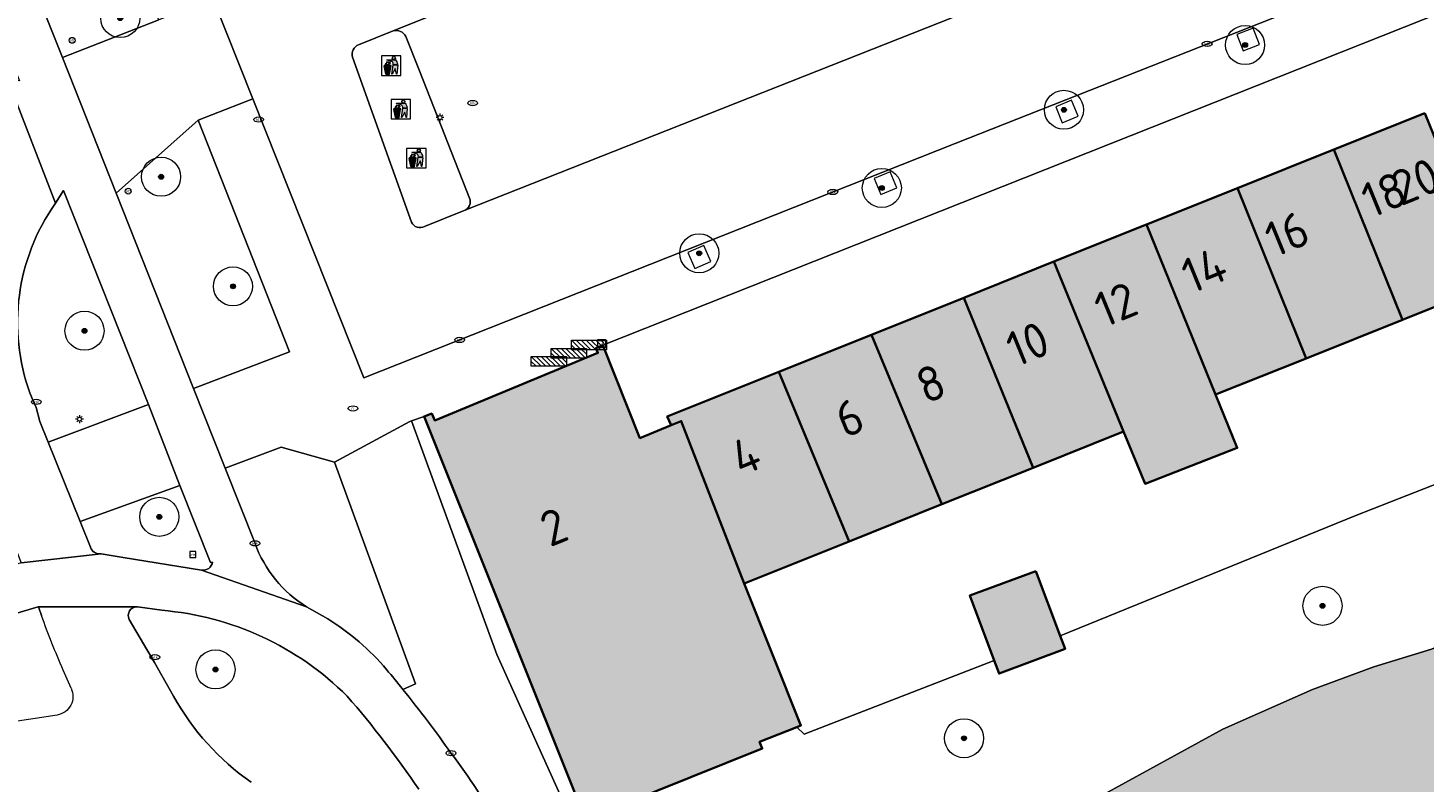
# Model space of a CAD drawing. Header units: metres. Extents: x 125349 to 128236, y 501602 to 503797.
# Tile 321 of 656: x 126555 to 126627, y 502366 to 502405. Entities that reach past the tile are written whole.
import ezdxf
from ezdxf.enums import TextEntityAlignment as Align

# ---------------------------------------------------------------- set-up
doc = ezdxf.new("R2010")
doc.units = ezdxf.units.M
doc.layers.get('0').update_dxf_attribs({"linetype": 'CONTINUOUS'})
for name, color, linetype, lineweight in [('B-WE-GK-BESCHOEIING-G', 130, 'GK-BESCHOEIING-SO', 18), ('B-WE-GR-BEPLANTING_CULTUUR_HEESTERS-GV', 90, 'CONTINUOUS', 18), ('B-WE-GR-BOOM-S-500', 90, 'CONTINUOUS', 18), ('B-WE-GR-GROENVOORZIENING-GV', 80, 'CONTINUOUS', 18), ('B-WE-IE-AFVAL APART PLAATS-S', 7, 'CONTINUOUS', 18), ('B-WE-IE-MEUBILAIR-S', 7, 'CONTINUOUS', 18), ('B-WE-IE-MEUBILAIR_WEGMEUBILAIR-GV', 7, 'CONTINUOUS', 18), ('B-WE-IE-MEUBILAIR_WEGMEUBILAIR-S', 7, 'CONTINUOUS', 18), ('B-WE-OG-BEBOUWING-GV', 7, 'CONTINUOUS', 35), ('B-WE-OG-BEBOUWING-T18', 10, 'CONTINUOUS', 18), ('B-WE-OG-TERREIN_ERF-GV', 7, 'CONTINUOUS', 18), ('B-WE-OG-WATER_SLOOT-GV', 120, 'CONTINUOUS', 18), ('B-WE-VH-GESLOTENVERHARDING_ASFALT-GV', 10, 'CONTINUOUS', 18), ('B-WE-VH-ONVERHARD-GV', 252, 'CONTINUOUS', 18), ('B-WE-VH-OPENVERHARDING-GV', 90, 'CONTINUOUS', 18), ('B-WE-VH-OPENVERHARDING_BETONSTRAATSTEEN-GV', 90, 'CONTINUOUS', 18)]:
    doc.layers.add(name, color=color, linetype=linetype, lineweight=lineweight)
doc.layers.add('B-WE-OG-BEBOUWING-V', color=7, linetype='CONTINUOUS', lineweight=18, true_color=0xcc646e)
doc.layers.add('B-WE-OG-WATER_SLOOT-V', color=7, linetype='CONTINUOUS', lineweight=18, true_color=0x73e9ff)
doc.styles.add('NLCS-ISO', font='NLCS-ISO.ttf')
doc.styles.add('NLCS-ISO-M1000-T18', font='NLCS-ISO.ttf', dxfattribs={"height": 1.8})
doc.linetypes.add('GK-BESCHOEIING-SO', pattern='A,18,-3,[1,NLCS.SHX,S=0.6,R=0,X=0,Y=0],-3', length=24)

# ---------------------------------------------------------------- blocks, each defined once
blk = doc.blocks.new('SIE-AFVAL APART PLAATS-SO')
h = blk.add_hatch(color=256)
h.dxf.hatch_style = 1
h.paths.add_polyline_path([(-0.09, 0.07), (-1.76, 0.07, 0.819081), (-1.79, -0.09), (-1.4, -2.19, 0.36153), (-1.37, -2.21), (-0.47, -2.21, 0.36153), (-0.44, -2.19), (-0.05, -0.09, 0.819081)])
h.paths.add_polyline_path([(-0.16, -0.1), (-0.2, -0.33), (-0.49, -0.33), (-0.47, -0.1)], flags=16)
h.paths.add_polyline_path([(-0.55, -0.1), (-0.58, -0.33), (-0.87, -0.33), (-0.87, -0.1)], flags=16)
h.paths.add_polyline_path([(-0.22, -0.42), (-0.27, -0.73), (-0.53, -0.73), (-0.5, -0.42)], flags=16)
h.paths.add_polyline_path([(-0.58, -0.42), (-0.61, -0.73), (-0.87, -0.73), (-0.87, -0.42)], flags=16)
h.paths.add_polyline_path([(-0.95, -0.1), (-0.95, -0.33), (-1.27, -0.33), (-1.29, -0.1)], flags=16)
h.paths.add_polyline_path([(-0.95, -0.42), (-0.95, -0.73), (-1.23, -0.73), (-1.26, -0.42)], flags=16)
h.paths.add_polyline_path([(-0.29, -0.83), (-0.34, -1.09), (-0.56, -1.09), (-0.54, -0.83)], flags=16)
h.paths.add_polyline_path([(-0.62, -0.83), (-0.65, -1.09), (-0.87, -1.09), (-0.87, -0.83)], flags=16)
h.paths.add_polyline_path([(-0.95, -0.83), (-0.95, -1.09), (-1.2, -1.09), (-1.22, -0.83)], flags=16)
h.paths.add_polyline_path([(-1.35, -0.33), (-1.64, -0.33), (-1.69, -0.1), (-1.37, -0.1)], flags=16)
h.paths.add_polyline_path([(-1.34, -0.42), (-1.31, -0.73), (-1.57, -0.73), (-1.63, -0.42)], flags=16)
h.paths.add_polyline_path([(-0.36, -1.18), (-0.41, -1.44), (-0.6, -1.44), (-0.57, -1.18)], flags=16)
h.paths.add_polyline_path([(-0.65, -1.18), (-0.68, -1.44), (-0.87, -1.44), (-0.87, -1.18)], flags=16)
h.paths.add_polyline_path([(-1.3, -0.83), (-1.28, -1.09), (-1.5, -1.09), (-1.55, -0.83)], flags=16)
h.paths.add_polyline_path([(-0.95, -1.18), (-0.95, -1.44), (-1.17, -1.44), (-1.19, -1.18)], flags=16)
h.paths.add_polyline_path([(-0.42, -1.53), (-0.47, -1.79), (-0.63, -1.79), (-0.6, -1.53)], flags=16)
h.paths.add_polyline_path([(-1.27, -1.18), (-1.25, -1.44), (-1.44, -1.44), (-1.49, -1.18)], flags=16)
h.paths.add_polyline_path([(-0.69, -1.53), (-0.71, -1.79), (-0.87, -1.79), (-0.87, -1.53)], flags=16)
h.paths.add_polyline_path([(-0.95, -1.53), (-0.95, -1.79), (-1.13, -1.79), (-1.16, -1.53)], flags=16)
h.paths.add_polyline_path([(-1.24, -1.53), (-1.22, -1.79), (-1.37, -1.79), (-1.42, -1.53)], flags=16)
h.paths.add_polyline_path([(-0.49, -1.89), (-0.53, -2.13), (-0.66, -2.13), (-0.64, -1.89)], flags=16)
h.paths.add_polyline_path([(-0.72, -1.89), (-0.74, -2.13), (-0.87, -2.13), (-0.87, -1.89)], flags=16)
h.paths.add_polyline_path([(-0.95, -1.89), (-0.95, -2.13), (-1.1, -2.13), (-1.12, -1.89)], flags=16)
h.paths.add_polyline_path([(-1.21, -1.89), (-1.18, -2.13), (-1.31, -2.13), (-1.35, -1.89)], flags=16)
h.paths.add_polyline_path([(-0.19, 0.78, -0.01173), (-0.3, 0.78, -0.148797), (-0.42, 1.03, -0.136076), (-0.69, 0.87), (-0.78, 0.85, -0.038293), (-1.14, 0.96), (-1.19, 0.81, -0.243822), (-1.56, 0.45, 0.344326), (-1, 0.22, -0.139345), (-0.6, 0.22, 0.618436), (-0.56, 0.27, -0.441494), (-0.47, 0.44, 0.309048)])
h.paths.add_polyline_path([(-0.49, 0.51, 0.351556), (-0.64, 0.31, 0.121061), (-1.02, 0.29, -0.288745), (-1.45, 0.42, 0.203599), (-1.12, 0.79), (-1.09, 0.87, 0.083075), (-0.28, 0.71, -0.242261)], flags=16)
h.paths.add_polyline_path([(-0.4, 0.79, -0.023345), (-0.63, 0.82, 0.07081), (-0.46, 0.9, 0.059965)], flags=16)
h.paths.add_polyline_path([(1.12, 1.48), (-1.07, 1.48, 0.860559), (-1.08, 1.42), (0.29, 1, -0.146703), (0.53, 0.28, 0.421968), (0.56, 0.25), (1.6, 0.31, 0.450293), (1.63, 0.34, 0.122241)])
h.paths.add_polyline_path([(0.26, 1.93, 1), (1.07, 1.93, 1)])
h.paths.add_polyline_path([(1.65, 0.15, 0.429303), (1.62, 0.18), (0.55, 0.23, 0.38429), (0.51, 0.2), (0.16, -2.16, 0.83726), (0.22, -2.18), (0.99, -0.78, -0.688204), (1.05, -0.78), (1.36, -2.14, 0.84934), (1.42, -2.14)])
for p, q in [((-0.09, 0.07), (-1.76, 0.07)), ((-1.4, -2.19), (-1.79, -0.09)), ((-1.37, -0.1), (-1.69, -0.1)), ((-1.64, -0.33), (-1.69, -0.1)), ((-1.64, -0.33), (-1.35, -0.33)), ((-1.63, -0.42), (-1.34, -0.42)), ((-1.57, -0.73), (-1.63, -0.42)), ((-1.57, -0.73), (-1.31, -0.73)), ((-1.55, -0.83), (-1.3, -0.83)), ((-1.5, -1.09), (-1.55, -0.83)), ((-1.5, -1.09), (-1.28, -1.09)), ((-1.49, -1.18), (-1.27, -1.18)), ((-1.44, -1.44), (-1.49, -1.18)), ((-1.44, -1.44), (-1.25, -1.44)), ((-1.42, -1.53), (-1.24, -1.53)), ((-1.37, -1.79), (-1.42, -1.53)), ((-1.37, -1.79), (-1.22, -1.79)), ((-1.37, -2.21), (-0.47, -2.21)), ((-1.31, -2.13), (-1.35, -1.89)), ((-1.35, -1.89), (-1.21, -1.89)), ((-1.31, -2.13), (-1.18, -2.13)), ((-0.95, -0.1), (-1.29, -0.1)), ((-1.27, -0.33), (-0.95, -0.33)), ((-1.26, -0.42), (-0.95, -0.42)), ((-1.23, -0.73), (-0.95, -0.73)), ((-1.22, -0.83), (-0.95, -0.83)), ((-1.2, -1.09), (-0.95, -1.09)), ((-1.19, -1.18), (-0.95, -1.18)), ((-1.17, -1.44), (-0.95, -1.44)), ((-1.16, -1.53), (-0.95, -1.53)), ((-1.13, -1.79), (-0.95, -1.79)), ((-1.12, -1.89), (-0.95, -1.89)), ((-1.1, -2.13), (-0.95, -2.13)), ((-0.95, -0.1), (-0.95, -0.33)), ((-0.95, -0.42), (-0.95, -0.73)), ((-0.95, -0.83), (-0.95, -1.09)), ((-0.95, -1.18), (-0.95, -1.44)), ((-0.95, -1.53), (-0.95, -1.79)), ((-0.95, -1.89), (-0.95, -2.13)), ((-0.87, -0.1), (-0.87, -0.33)), ((-0.55, -0.1), (-0.87, -0.1)), ((-0.87, -0.33), (-0.58, -0.33)), ((-0.87, -0.42), (-0.87, -0.73)), ((-0.87, -0.42), (-0.58, -0.42)), ((-0.87, -0.73), (-0.61, -0.73)), ((-0.87, -0.83), (-0.62, -0.83)), ((-0.87, -0.83), (-0.87, -1.09)), ((-0.87, -1.09), (-0.65, -1.09)), ((-0.87, -1.18), (-0.65, -1.18)), ((-0.87, -1.18), (-0.87, -1.44)), ((-0.87, -1.44), (-0.68, -1.44)), ((-0.87, -1.53), (-0.69, -1.53)), ((-0.87, -1.53), (-0.87, -1.79)), ((-0.87, -1.79), (-0.71, -1.79)), ((-0.87, -1.89), (-0.87, -2.13)), ((-0.87, -1.89), (-0.72, -1.89)), ((-0.87, -2.13), (-0.74, -2.13)), ((-0.66, -2.13), (-0.53, -2.13)), ((-0.64, -1.89), (-0.49, -1.89)), ((-0.63, -1.79), (-0.47, -1.79)), ((-0.6, -1.44), (-0.41, -1.44)), ((-0.6, -1.53), (-0.42, -1.53)), ((-0.57, -1.18), (-0.36, -1.18)), ((-0.56, -1.09), (-0.34, -1.09)), ((-0.54, -0.83), (-0.29, -0.83)), ((-0.53, -0.73), (-0.27, -0.73)), ((-0.53, -2.13), (-0.49, -1.89)), ((-0.5, -0.42), (-0.22, -0.42)), ((-0.49, -0.33), (-0.2, -0.33)), ((-0.16, -0.1), (-0.47, -0.1)), ((-0.47, -1.79), (-0.42, -1.53)), ((-0.44, -2.19), (-0.05, -0.09)), ((-0.41, -1.44), (-0.36, -1.18)), ((-0.34, -1.09), (-0.29, -0.83)), ((-0.27, -0.73), (-0.22, -0.42)), ((-0.2, -0.33), (-0.16, -0.1))]:
    blk.add_line(p, q)
blk.add_lwpolyline([(-2.5, -2.51), (2.5, -2.51), (2.5, 2.49), (-2.5, 2.49)], close=True)
for points in [[(-0.78, 0.85, -0.038293), (-1.14, 0.96), (-1.19, 0.81, -0.243822), (-1.56, 0.45, 0.344326), (-1, 0.22, -0.139345), (-0.6, 0.22, 0.618436), (-0.56, 0.27, -0.441494), (-0.47, 0.44, 0.309048), (-0.19, 0.78, -0.01173), (-0.3, 0.78, -0.01173)], [(-0.78, 0.85), (-0.69, 0.87, 0.136076), (-0.42, 1.03, 0.156405), (-0.29, 0.77)], [(-0.78, 0.85), (-0.69, 0.87, 0.136076), (-0.42, 1.03, 0.148797), (-0.3, 0.78, 0.148797)], [(-0.63, 0.82, 0.07081), (-0.46, 0.9, 0.059965), (-0.4, 0.79, 0.059965)], [(-0.4, 0.79, -0.023345), (-0.63, 0.82)]]:
    blk.add_lwpolyline(points, format="xyb")
for points in [[(-1.09, 0.87), (-1.12, 0.79, -0.203599), (-1.45, 0.42, 0.288745), (-1.02, 0.29, -0.121061), (-0.64, 0.31, -0.351556), (-0.49, 0.51, 0.242261), (-0.28, 0.71, -0.083075)], [(-1.07, 1.48), (1.12, 1.48, -0.122241), (1.63, 0.34, -0.450293), (1.6, 0.31), (0.56, 0.25, -0.421968), (0.53, 0.28, 0.146703), (0.29, 1), (-1.08, 1.42, -0.860559)], [(0.55, 0.23), (1.62, 0.18, -0.429303), (1.65, 0.15), (1.42, -2.14, -0.84934), (1.36, -2.14), (1.05, -0.78, 0.688204), (0.99, -0.78), (0.22, -2.18, -0.83726), (0.16, -2.16), (0.51, 0.2, -0.38429)]]:
    blk.add_lwpolyline(points, format="xyb", close=True)
for points in [[(-1.35, -0.33), (-1.37, -0.1)], [(-1.31, -0.73), (-1.34, -0.42)], [(-1.28, -1.09), (-1.3, -0.83)], [(-1.27, -0.33), (-1.29, -0.1)], [(-1.25, -1.44), (-1.27, -1.18)], [(-1.23, -0.73), (-1.26, -0.42)], [(-1.22, -1.79), (-1.24, -1.53)], [(-1.2, -1.09), (-1.22, -0.83)], [(-1.18, -2.13), (-1.21, -1.89)], [(-1.17, -1.44), (-1.19, -1.18)], [(-1.18, -2.22), (-1.18, -2.21)], [(-1.13, -1.79), (-1.16, -1.53)], [(-1.1, -2.13), (-1.12, -1.89)], [(-0.74, -2.13), (-0.72, -1.89)], [(-0.71, -1.79), (-0.69, -1.53)], [(-0.68, -1.44), (-0.65, -1.18)], [(-0.66, -2.13), (-0.64, -1.89)], [(-0.65, -1.09), (-0.62, -0.83)], [(-0.63, -1.79), (-0.6, -1.53)], [(-0.61, -0.73), (-0.58, -0.42)], [(-0.6, -1.44), (-0.57, -1.18)], [(-0.58, -0.33), (-0.55, -0.1)], [(-0.56, -1.09), (-0.54, -0.83)], [(-0.53, -0.73), (-0.5, -0.42)], [(-0.49, -0.33), (-0.47, -0.1)]]:
    blk.add_lwpolyline(points)
blk.add_circle((0.66, 1.93), 0.401)
for centre, radius, start, end in [((-1.76, -0.01), 0.0869, 90, 247.281), ((-0.09, -0.01), 0.0869, 292.719, 90), ((-1.37, -2.18), 0.0318, 190.4943, 270), ((-0.47, -2.18), 0.0318, 270, 349.5057)]:
    blk.add_arc(centre, radius, start, end)
blk = doc.blocks.new('SIE-MEUBILAIR_BORD_WEGWIJZER-SO')
blk.add_lwpolyline([(-0.75, -0.75), (0.75, -0.75), (0.75, 0.75), (-0.75, 0.75)], close=True)
at = {"style": 'NLCS-ISO'}
blk.add_text('ww', height=0.75, dxfattribs=at).set_placement((0, 0.125), align=Align.MIDDLE_CENTER)
blk = doc.blocks.new('SIE-MEUBILAIR_KAST_CAI-SO')
for points in [[(-1, 1), (1, 1), (1, 0.84), (-1, 0.84)], [(-1, 0.76), (1, 0.76), (1, -1), (-1, -1)]]:
    blk.add_lwpolyline(points, close=True)
at = {"style": 'NLCS-ISO'}
blk.add_text('cai', height=0.75, dxfattribs=at).set_placement((0, 0), align=Align.MIDDLE_CENTER)
blk = doc.blocks.new('SIE-MEUBILAIR_PAAL_LICHTMAST-SO')
for points in [[(-0.62, 0), (-1, 0)], [(-0.71, 0.71), (-0.44, 0.44)], [(0, 1), (0, 0.62)], [(0.44, 0.44), (0.71, 0.71)], [(1, 0), (0.62, 0)], [(-0.71, -0.71), (-0.44, -0.44)], [(0, -0.62), (0, -1)], [(0.44, -0.44), (0.71, -0.71)]]:
    blk.add_lwpolyline(points)
blk.add_circle((0, 0), 0.5)
blk = doc.blocks.new('SIE-MEUBILAIR_PAAL_VERKEERSBORD-SO')
blk.add_circle((0, 0), 0.75)
at = {"style": 'NLCS-ISO'}
blk.add_text('vb', height=0.75, dxfattribs=at).set_placement((0, 0.07), align=Align.MIDDLE_CENTER)
blk = doc.blocks.new('SIE-MEUBILAIR_PUT_RIOOLPUT-SO')
blk.add_ellipse((0, 0), major_axis=(1.25, 0), ratio=0.54)
at = {"style": 'NLCS-ISO'}
blk.add_text('ri', height=0.75, dxfattribs=at).set_placement((-0.04, 0.07), align=Align.MIDDLE_CENTER)
blk = doc.blocks.new('SIE-MEUBILAIR_PUT_KOLK-SO')
blk.add_ellipse((0, 0), major_axis=(1.25, 0), ratio=0.54)
at = {"style": 'NLCS-ISO'}
blk.add_text('klk', height=0.75, dxfattribs=at).set_placement((0.03, 0), align=Align.MIDDLE_CENTER)
blk = doc.blocks.new('SIE-WEG_FIETSREK-SO')
for p, q in [((-4.5, 1.25), (-2, -1.25)), ((-4.5, 0), (-3.25, -1.25)), ((-3.25, 1.25), (-0.75, -1.25)), ((-2, 1.25), (0.5, -1.25)), ((-0.75, 1.25), (1.75, -1.25)), ((0.5, 1.25), (3, -1.25)), ((1.76, 1.25), (4.26, -1.25)), ((3.01, 1.25), (4.5, -0.24)), ((4.26, 1.25), (4.5, 1.01))]:
    blk.add_line(p, q)
at = {"flags": 128}
blk.add_lwpolyline([(4.51, -1.25), (-4.51, -1.25), (-4.51, 1.25), (4.51, 1.25), (4.51, -1.25)], close=True, dxfattribs=at)
blk = doc.blocks.new('SGR-BOOM_01-SO')
at = {"linetype": 'ByBlock', "lineweight": 18}
h = blk.add_hatch(color=0, dxfattribs=at)
h.dxf.hatch_style = 1
edge = h.paths.add_edge_path()
edge.add_arc((0, 0), 0.25, 0, 360)
at = {"color": 0, "linetype": 'ByBlock', "lineweight": 18}
for radius in [2, 0.25]:
    blk.add_circle((0, 0), radius, dxfattribs=at)

msp = doc.modelspace()

# ---------------------------------------------------------------- hatches: boundary and pattern name
at = {"layer": 'B-WE-OG-BEBOUWING-V'}
for points in [[(126626.988, 502400.287), (126622.32, 502398.417), (126625.839, 502389.701), (126630.519, 502391.575)], [(126620.909, 502387.726), (126625.839, 502389.701), (126622.32, 502398.417), (126617.385, 502396.44)], [(126620.909, 502387.726), (126617.385, 502396.44), (126612.741, 502394.58), (126616.274, 502385.869)], [(126611.563, 502383.982), (126612.663, 502381.302), (126617.381, 502383.141), (126616.274, 502385.869), (126612.741, 502394.58), (126607.996, 502392.68)], [(126611.563, 502383.982), (126607.996, 502392.68), (126603.381, 502390.831), (126606.934, 502382.128)], [(126603.381, 502390.831), (126598.646, 502388.934), (126602.26, 502380.255), (126606.934, 502382.128)], [(126597.504, 502378.35), (126602.26, 502380.255), (126598.646, 502388.934), (126593.906, 502387.035)], [(126588.399, 502384.299), (126586.798, 502383.648), (126584.897, 502388.402), (126584.546, 502388.252), (126584.646, 502388.002), (126576.294, 502384.55), (126576.144, 502384.9), (126575.744, 502384.75), (126584.011, 502364.118), (126593.061, 502367.746), (126592.92, 502368.099), (126594.832, 502368.851), (126595.043, 502368.934), (126592.133, 502376.199), (126588.91, 502384.511)], [(126597.504, 502378.35), (126593.906, 502387.035), (126588.199, 502384.749), (126588.399, 502384.299), (126588.91, 502384.511), (126592.133, 502376.199)], [(126607.07, 502376.826), (126603.688, 502375.578), (126604.933, 502372.26), (126605.188, 502371.582), (126608.563, 502372.849), (126608.313, 502373.515)]]:
    msp.add_hatch(color=256, dxfattribs=at).paths.add_polyline_path(points)
at = {"layer": 'B-WE-OG-WATER_SLOOT-V'}
h = msp.add_hatch(color=256, dxfattribs=at)
edge = h.paths.add_edge_path()
edge.add_line((126643.756, 502389.761), (126644.461, 502388.028))
edge.add_line((126644.461, 502388.028), (126641.914, 502387.005))
edge.add_line((126641.914, 502387.005), (126637.903, 502385.393))
edge.add_line((126637.903, 502385.393), (126637.918, 502385.245))
edge.add_line((126637.918, 502385.245), (126638.076, 502383.644))
edge.add_line((126638.076, 502383.644), (126637.882, 502382.393))
edge.add_line((126637.882, 502382.393), (126637.538, 502380.99))
edge.add_line((126637.538, 502380.99), (126636.996, 502379.188))
edge.add_line((126636.996, 502379.188), (126636.204, 502377.683))
edge.add_line((126636.204, 502377.683), (126635.058, 502376.477))
edge.add_line((126635.058, 502376.477), (126633.562, 502375.57))
edge.add_line((126633.562, 502375.57), (126631.866, 502374.662))
edge.add_line((126631.866, 502374.662), (126627.323, 502372.841))
edge.add_line((126627.323, 502372.841), (126624.376, 502371.928))
edge.add_line((126624.376, 502371.928), (126621.23, 502370.763))
edge.add_line((126621.23, 502370.763), (126616.639, 502368.742))
edge.add_line((126616.639, 502368.742), (126610.413, 502365.332))
edge.add_line((126610.413, 502365.332), (126612.711, 502363.823))
edge.add_line((126612.711, 502363.823), (126606.148, 502354.143))
edge.add_line((126606.148, 502354.143), (126609.33, 502337.941))
edge.add_line((126609.33, 502337.941), (126617.246, 502332.601))
edge.add_line((126617.246, 502332.601), (126625.334, 502333.015))
edge.add_line((126625.334, 502333.015), (126628.389, 502337.327))
edge.add_line((126628.389, 502337.327), (126634.847, 502346.811))
edge.add_line((126634.847, 502346.811), (126642.45, 502358.138))
edge.add_line((126642.45, 502358.138), (126642.736, 502358.564))
edge.add_line((126642.736, 502358.564), (126645.358, 502362.471))
edge.add_line((126645.358, 502362.471), (126643.805, 502363.491))
edge.add_line((126643.805, 502363.491), (126646.959, 502368.236))
edge.add_line((126646.959, 502368.236), (126648.533, 502367.202))
edge.add_line((126648.533, 502367.202), (126649.981, 502369.358))
edge.add_line((126649.981, 502369.358), (126650.243, 502369.749))
edge.add_line((126650.243, 502369.749), (126652.628, 502373.302))
edge.add_line((126652.628, 502373.302), (126668.358, 502396.869))
edge.add_line((126668.358, 502396.869), (126666.902, 502398.017))
edge.add_line((126666.902, 502398.017), (126670.055, 502402.762))
edge.add_line((126670.055, 502402.762), (126671.575, 502401.691))
edge.add_line((126671.575, 502401.691), (126674.73, 502406.417))
edge.add_line((126674.73, 502406.417), (126688.403, 502426.88))
edge.add_line((126688.403, 502426.88), (126686.823, 502427.886))
edge.add_line((126686.823, 502427.886), (126689.978, 502432.63))
edge.add_line((126689.978, 502432.63), (126691.569, 502431.617))
edge.add_line((126691.569, 502431.617), (126694.492, 502435.993))
edge.add_line((126694.492, 502435.993), (126694.846, 502436.522))
edge.add_line((126694.846, 502436.522), (126704.233, 502450.775))
edge.add_arc((126630.446, 502495.925), 86.505, 328.53755, 329.07337)
edge.add_line((126704.652, 502451.467), (126704.93, 502451.932))
edge.add_line((126704.93, 502451.932), (126710.552, 502462.722))
edge.add_line((126710.552, 502462.722), (126710.567, 502462.716))
edge.add_arc((126706.243, 502464.681), 4.75, 335.56227, 337.4695)
edge.add_arc((126630.838, 502493.382), 85.43, 339.06771, 340.59676)
edge.add_arc((126612.973, 502499.816), 104.418, 340.52366, 346.88912)
edge.add_arc((126668.847, 502484.397), 46.562, 349.77299, 358.09358)
edge.add_arc((126666.779, 502484.282), 48.625, 358.31017, 364.14433)
edge.add_line((126715.277, 502487.796), (126715.229, 502488.407))
edge.add_line((126715.229, 502488.407), (126715.21, 502488.63))
edge.add_arc((126643.189, 502482.308), 72.298, 5.01621, 9.04946)
edge.add_arc((126653.7, 502483.926), 61.663, 9.1018, 11.89641)
edge.add_arc((126649.532, 502482.968), 65.939, 11.96411, 13.82902)
edge.add_line((126713.56, 502498.729), (126713.266, 502500))
edge.add_line((126713.266, 502500), (126712.847, 502501.786))
edge.add_line((126712.847, 502501.786), (126712.118, 502504.861))
edge.add_line((126712.118, 502504.861), (126710.352, 502504.395))
edge.add_line((126710.352, 502504.395), (126709.022, 502509.935))
edge.add_line((126709.022, 502509.935), (126710.805, 502510.375))
edge.add_line((126710.805, 502510.375), (126710.546, 502511.458))
edge.add_line((126710.546, 502511.458), (126709.585, 502515.476))
edge.add_line((126709.585, 502515.476), (126707.475, 502524.731))
edge.add_line((126707.475, 502524.731), (126705.708, 502532.385))
edge.add_line((126705.708, 502532.385), (126704.088, 502539.338))
edge.add_line((126704.088, 502539.338), (126703.601, 502542.189))
edge.add_line((126703.601, 502542.189), (126702.647, 502552.689))
edge.add_line((126702.647, 502552.689), (126696.54, 502552.685))
edge.add_line((126696.54, 502552.685), (126694.59, 502552.684))
edge.add_line((126694.59, 502552.684), (126693.198, 502552.683))
edge.add_line((126693.198, 502552.683), (126688.817, 502545.499))
edge.add_line((126688.817, 502545.499), (126689.427, 502536.749))
edge.add_line((126689.427, 502536.749), (126690.104, 502528.343))
edge.add_line((126690.104, 502528.343), (126690.281, 502526.149))
edge.add_line((126690.281, 502526.149), (126691.037, 502515.8))
edge.add_line((126691.037, 502515.8), (126691.298, 502512.348))
edge.add_line((126691.298, 502512.348), (126691.793, 502505.801))
edge.add_line((126691.793, 502505.801), (126692.192, 502501.445))
edge.add_line((126692.192, 502501.445), (126692.293, 502500))
edge.add_line((126692.293, 502500), (126694.069, 502474.439))
edge.add_line((126694.069, 502474.439), (126694.865, 502463.895))
edge.add_arc((126683.234, 502462.979), 11.667, -6.62985, 4.50333, ccw=False)
edge.add_arc((126680.849, 502463.409), 14.087, 339.448, 352.75202, ccw=False)
edge.add_arc((126681.155, 502462.895), 13.625, 335.44022, 341.02112, ccw=False)
edge.add_arc((126686, 502460.776), 8.338, 319.69296, 334.84911, ccw=False)
edge.add_line((126692.358, 502455.382), (126687.335, 502449.196))
edge.add_line((126687.335, 502449.196), (126686.316, 502447.932))
edge.add_line((126686.316, 502447.932), (126678.854, 502438.678))
edge.add_line((126678.854, 502438.678), (126680.21, 502437.65))
edge.add_line((126680.21, 502437.65), (126672.89, 502428.17))
edge.add_line((126672.89, 502428.17), (126671.358, 502429.382))
edge.add_line((126671.358, 502429.382), (126671.223, 502429.214))
edge.add_line((126671.223, 502429.214), (126664.858, 502421.332))
edge.add_line((126664.858, 502421.332), (126661.873, 502416.866))
edge.add_line((126661.873, 502416.866), (126652.33, 502402.588))
edge.add_line((126652.33, 502402.588), (126643.898, 502389.973))
edge.add_line((126643.898, 502389.973), (126643.756, 502389.761))

# ---------------------------------------------------------------- linework, layer by layer
at = {"layer": 'B-WE-GK-BESCHOEIING-G', "flags": 128}
msp.add_lwpolyline([(126637.918, 502385.245), (126638.076, 502383.644), (126637.882, 502382.393), (126637.538, 502380.99), (126636.996, 502379.188), (126636.204, 502377.683), (126635.058, 502376.477), (126633.562, 502375.57), (126631.866, 502374.662), (126627.323, 502372.841), (126624.376, 502371.928), (126621.23, 502370.763), (126616.639, 502368.742), (126610.413, 502365.332)], dxfattribs=at)
at = {"layer": 'B-WE-GR-BEPLANTING_CULTUUR_HEESTERS-GV', "flags": 128}
msp.add_lwpolyline([(126564.186, 502399.926), (126559.981, 502396.19), (126563.949, 502386.181), (126568.85, 502388.066)], close=True, dxfattribs=at)
for points in [[(126555.674, 502385.665), (126555.881, 502385.209), (126556.082, 502384.494), (126556.505, 502383.442), (126561.64, 502385.363), (126557.284, 502396.315), (126556.871, 502395.667)], [(126556.871, 502395.667), (126556.667, 502395.366)], [(126608.02, 502362.096), (126610.413, 502365.332), (126616.639, 502368.742), (126621.23, 502370.763), (126624.376, 502371.928), (126627.323, 502372.841), (126631.866, 502374.662), (126633.562, 502375.57), (126635.058, 502376.477), (126636.204, 502377.683), (126636.996, 502379.188), (126637.538, 502380.99), (126637.882, 502382.393), (126638.076, 502383.644), (126637.918, 502385.245), (126637.903, 502385.393), (126633.016, 502383.43), (126623.451, 502379.687), (126608.313, 502373.515)], [(126608.313, 502373.515), (126608.563, 502372.849), (126605.188, 502371.582), (126604.933, 502372.26), (126595.208, 502368.492), (126594.832, 502368.851), (126592.92, 502368.099), (126593.061, 502367.746), (126584.011, 502364.118), (126575.744, 502384.75), (126575.105, 502384.52), (126579.477, 502372.564), (126585.48, 502359.243), (126601.141, 502362.961), (126607.748, 502361.682)], [(126574.665, 502370.772), (126575.316, 502371.06), (126571.158, 502382.409), (126568.436, 502383.187), (126565.564, 502382.106)], [(126565.564, 502382.106), (126567.091, 502378.254)], [(126564.916, 502377.296), (126564.805, 502377.274), (126563.245, 502381.214), (126558.139, 502379.38)], [(126558.139, 502379.38), (126558.702, 502377.981)], [(126559.214, 502377.71), (126560.334, 502377.523), (126564.357, 502376.879)], [(126569.73, 502375.008), (126570.816, 502374.383)]]:
    msp.add_lwpolyline(points, dxfattribs=at)
at = {"layer": 'B-WE-GR-BEPLANTING_CULTUUR_HEESTERS-GV'}
for points in [[(126556.667, 502395.366, 0.243574), (126555.674, 502385.665)], [(126558.702, 502377.981, 0.291933), (126559.214, 502377.71)], [(126567.091, 502378.254, 0.16908), (126569.73, 502375.008)], [(126564.357, 502376.879, 0.401781), (126564.916, 502377.296)], [(126570.816, 502374.383, -0.080744), (126573.825, 502371.794)], [(126573.825, 502371.794, -0.005424), (126574.665, 502370.772)]]:
    msp.add_lwpolyline(points, format="xyb", dxfattribs=at)
at = {"layer": 'B-WE-GR-GROENVOORZIENING-GV'}
for points in [[(126561.042, 502375.009, 0.530626), (126560.642, 502374.361)], [(126571.81, 502370.432, 0.176774), (126562.317, 502374.826)], [(126562.925, 502370.424, 0.11464), (126566.888, 502366.031)], [(126575.475, 502365.665, 0.029172), (126571.81, 502370.432)]]:
    msp.add_lwpolyline(points, format="xyb", dxfattribs=at)
at = {"layer": 'B-WE-GR-GROENVOORZIENING-GV', "flags": 128}
for points in [[(126562.317, 502374.826), (126561.079, 502375.009), (126561.042, 502375.009)], [(126560.642, 502374.361), (126561.945, 502372.157), (126562.925, 502370.424)]]:
    msp.add_lwpolyline(points, dxfattribs=at)
at = {"layer": 'B-WE-IE-MEUBILAIR_WEGMEUBILAIR-GV', "flags": 128}
for points in [[(126617.355, 502404.316), (126617.676, 502403.477), (126618.515, 502403.798), (126618.194, 502404.637)], [(126608.899, 502400.942), (126608.083, 502400.602), (126608.423, 502399.786), (126609.239, 502400.126)], [(126599.129, 502396.112), (126599.952, 502396.453), (126599.611, 502397.276), (126598.788, 502396.935)], [(126590.421, 502392.684), (126590.066, 502393.499), (126589.251, 502393.144), (126589.606, 502392.329)]]:
    msp.add_lwpolyline(points, close=True, dxfattribs=at)
at = {"layer": 'B-WE-OG-BEBOUWING-GV', "flags": 128}
for points in [[(126626.988, 502400.287), (126622.32, 502398.417), (126625.839, 502389.701), (126630.519, 502391.575)], [(126620.909, 502387.726), (126625.839, 502389.701), (126622.32, 502398.417), (126617.385, 502396.44)], [(126620.909, 502387.726), (126617.385, 502396.44), (126612.741, 502394.58), (126616.274, 502385.869)], [(126611.563, 502383.982), (126612.663, 502381.302), (126617.381, 502383.141), (126616.274, 502385.869), (126612.741, 502394.58), (126607.996, 502392.68)], [(126611.563, 502383.982), (126607.996, 502392.68), (126603.381, 502390.831), (126606.934, 502382.128)], [(126603.381, 502390.831), (126598.646, 502388.934), (126602.26, 502380.255), (126606.934, 502382.128)], [(126597.504, 502378.35), (126602.26, 502380.255), (126598.646, 502388.934), (126593.906, 502387.035)], [(126588.399, 502384.299), (126586.798, 502383.648), (126584.897, 502388.402), (126584.546, 502388.252), (126584.646, 502388.002), (126576.294, 502384.55), (126576.144, 502384.9), (126575.744, 502384.75), (126584.011, 502364.118), (126593.061, 502367.746), (126592.92, 502368.099), (126594.832, 502368.851), (126595.043, 502368.934), (126592.133, 502376.199), (126588.91, 502384.511)], [(126597.504, 502378.35), (126593.906, 502387.035), (126588.199, 502384.749), (126588.399, 502384.299), (126588.91, 502384.511), (126592.133, 502376.199)], [(126607.07, 502376.826), (126603.688, 502375.578), (126604.933, 502372.26), (126605.188, 502371.582), (126608.563, 502372.849), (126608.313, 502373.515)]]:
    msp.add_lwpolyline(points, close=True, dxfattribs=at)
at = {"layer": 'B-WE-OG-TERREIN_ERF-GV', "flags": 128}
for points in [[(126635.687, 502408.569), (126584.897, 502388.402), (126586.798, 502383.648), (126588.399, 502384.299), (126588.199, 502384.749), (126593.906, 502387.035), (126598.646, 502388.934), (126603.381, 502390.831), (126607.996, 502392.68), (126612.741, 502394.58), (126617.385, 502396.44), (126622.32, 502398.417), (126626.988, 502400.287)], [(126630.519, 502391.575), (126625.839, 502389.701), (126620.909, 502387.726), (126616.274, 502385.869), (126617.381, 502383.141), (126612.663, 502381.302), (126611.563, 502383.982), (126606.934, 502382.128), (126602.26, 502380.255), (126597.504, 502378.35), (126592.133, 502376.199), (126595.043, 502368.934), (126594.832, 502368.851), (126595.208, 502368.492), (126604.933, 502372.26), (126603.688, 502375.578), (126607.07, 502376.826), (126608.313, 502373.515), (126623.451, 502379.687), (126633.016, 502383.43)]]:
    msp.add_lwpolyline(points, dxfattribs=at)
at = {"layer": 'B-WE-OG-WATER_SLOOT-GV', "flags": 128}
msp.add_lwpolyline([(126627.323, 502372.841), (126624.376, 502371.928), (126621.23, 502370.763), (126616.639, 502368.742), (126610.413, 502365.332), (126612.711, 502363.823), (126606.148, 502354.143), (126609.33, 502337.941), (126617.246, 502332.601), (126625.334, 502333.015), (126628.389, 502337.327)], dxfattribs=at)
at = {"layer": 'B-WE-VH-GESLOTENVERHARDING_ASFALT-GV', "flags": 128}
for points in [[(126556.871, 502395.667), (126554.398, 502402.077)], [(126556.667, 502395.366), (126556.871, 502395.667)], [(126556.505, 502383.442), (126556.082, 502384.494), (126555.881, 502385.209), (126555.674, 502385.665)], [(126558.702, 502377.981), (126558.139, 502379.38), (126556.505, 502383.442)], [(126554.732, 502378.263), (126555.126, 502377.252), (126559.214, 502377.71)], [(126556.164, 502374.556), (126555.999, 502375.006), (126555.981, 502375.006), (126552.163, 502373.874), (126552.174, 502373.838)], [(126561.042, 502375.009), (126558.539, 502375.008), (126555.999, 502375.006)], [(126555.999, 502375.006), (126556.164, 502374.556)], [(126562.925, 502370.424), (126561.945, 502372.157), (126560.642, 502374.361)], [(126557.678, 502370.833), (126557.274, 502371.768)], [(126556.955, 502369.459), (126554.371, 502369.073)]]:
    msp.add_lwpolyline(points, dxfattribs=at)
at = {"layer": 'B-WE-VH-GESLOTENVERHARDING_ASFALT-GV'}
for points in [[(126555.674, 502385.665, -0.243574), (126556.667, 502395.366)], [(126559.214, 502377.71, -0.291933), (126558.702, 502377.981)], [(126557.274, 502371.768, -0.01943), (126556.164, 502374.556)], [(126560.642, 502374.361, -0.530626), (126561.042, 502375.009)], [(126557.678, 502370.833, -0.49727), (126556.955, 502369.459)], [(126566.888, 502366.031, -0.11464), (126562.925, 502370.424)]]:
    msp.add_lwpolyline(points, format="xyb", dxfattribs=at)
at = {"layer": 'B-WE-VH-ONVERHARD-GV', "flags": 128}
for points in [[(126570.816, 502374.383), (126569.73, 502375.008), (126564.357, 502376.879), (126560.334, 502377.523), (126559.214, 502377.71), (126555.126, 502377.252), (126551.26, 502376.122), (126547.117, 502374.419), (126544.591, 502373.121), (126540.324, 502370.697)], [(126546.998, 502371.667), (126552.134, 502373.821), (126552.174, 502373.838), (126552.163, 502373.874), (126555.981, 502375.006), (126555.999, 502375.006), (126558.539, 502375.008), (126561.042, 502375.009)], [(126561.042, 502375.009), (126561.079, 502375.009), (126562.317, 502374.826)]]:
    msp.add_lwpolyline(points, dxfattribs=at)
at = {"layer": 'B-WE-VH-ONVERHARD-GV'}
for points in [[(126562.317, 502374.826, -0.176774), (126571.81, 502370.432)], [(126573.825, 502371.794, 0.080744), (126570.816, 502374.383)], [(126574.665, 502370.772, 0.005424), (126573.825, 502371.794)], [(126571.81, 502370.432, -0.029172), (126575.475, 502365.665)], [(126577.125, 502367.512, 0.015377), (126574.665, 502370.772)], [(126581.36, 502359.295, 0.092844), (126577.125, 502367.512)]]:
    msp.add_lwpolyline(points, format="xyb", dxfattribs=at)
at = {"layer": 'B-WE-VH-OPENVERHARDING-GV', "flags": 128}
for points in [[(126524.252, 502489.6), (126524.932, 502486.664), (126525.164, 502485.675), (126526.034, 502482.858), (126528.624, 502475.281), (126532.781, 502464.756), (126542.073, 502441.342), (126544.859, 502434.268), (126548.838, 502424.211), (126555.137, 502408.411), (126557.231, 502403.129), (126562.172, 502405.057), (126560.218, 502410.003), (126558.106, 502415.352), (126544.771, 502449.125), (126542.594, 502454.232), (126532.348, 502479.867), (126532.533, 502479.957), (126529.894, 502486.664)], [(126567.091, 502378.254), (126565.564, 502382.106), (126563.949, 502386.181), (126559.981, 502396.19), (126557.231, 502403.129), (126555.137, 502408.411), (126548.838, 502424.211), (126544.859, 502434.268), (126542.073, 502441.342), (126532.781, 502464.756), (126528.624, 502475.281), (126526.034, 502482.858), (126525.164, 502485.675), (126524.932, 502486.664), (126524.252, 502489.6)], [(126534.178, 502454.457), (126536.061, 502449.684), (126542.274, 502433.938), (126544.912, 502427.424), (126555.038, 502401.936), (126554.398, 502402.077), (126556.871, 502395.667), (126557.284, 502396.315), (126561.64, 502385.363), (126563.245, 502381.214)], [(126639.104, 502413.023), (126626.083, 502407.884), (126602.936, 502398.729), (126572.657, 502386.726), (126566.979, 502401.023), (126564.186, 502399.926), (126568.85, 502388.066), (126563.949, 502386.181), (126565.564, 502382.106), (126568.436, 502383.187), (126571.158, 502382.409), (126575.023, 502384.491), (126575.105, 502384.52)], [(126575.105, 502384.52), (126575.744, 502384.75), (126576.144, 502384.9), (126576.294, 502384.55), (126584.646, 502388.002), (126584.546, 502388.252), (126584.897, 502388.402), (126635.687, 502408.569)], [(126574.162, 502404.496), (126572.393, 502403.787)], [(126575.51, 502402.453), (126574.811, 502404.198)], [(126572.091, 502403.141), (126575.106, 502394.695)], [(126578.072, 502395.931), (126575.51, 502402.453)], [(126575.767, 502394.479), (126577.802, 502395.291)], [(126563.245, 502381.214), (126564.805, 502377.274), (126564.916, 502377.296)], [(126564.357, 502376.879), (126569.73, 502375.008)]]:
    msp.add_lwpolyline(points, dxfattribs=at)
for points in [[(126557.231, 502403.129), (126559.981, 502396.19), (126564.186, 502399.926), (126566.979, 502401.023), (126564.947, 502406.14), (126562.172, 502405.057)], [(126563.245, 502381.214), (126561.64, 502385.363), (126556.505, 502383.442), (126558.139, 502379.38)]]:
    msp.add_lwpolyline(points, close=True, dxfattribs=at)
at = {"layer": 'B-WE-VH-OPENVERHARDING-GV'}
for points in [[(126574.811, 502404.198, 0.376526), (126574.162, 502404.496)], [(126572.393, 502403.787, 0.381398), (126572.091, 502403.141)], [(126577.802, 502395.291, 0.415503), (126578.072, 502395.931)], [(126575.106, 502394.695, 0.444302), (126575.767, 502394.479)], [(126569.73, 502375.008, -0.16908), (126567.091, 502378.254)], [(126564.916, 502377.296, -0.401781), (126564.357, 502376.879)]]:
    msp.add_lwpolyline(points, format="xyb", dxfattribs=at)
at = {"layer": 'B-WE-VH-OPENVERHARDING_BETONSTRAATSTEEN-GV', "flags": 128}
for points in [[(126572.393, 502403.787), (126574.162, 502404.496), (126628.233, 502426.062), (126632.058, 502416.746), (126577.802, 502395.291)], [(126577.802, 502395.291), (126632.058, 502416.746), (126628.233, 502426.062), (126574.162, 502404.496)], [(126565.757, 502408.362), (126564.871, 502406.332), (126564.947, 502406.14), (126566.979, 502401.023), (126572.657, 502386.726), (126602.936, 502398.729), (126626.083, 502407.884)], [(126574.811, 502404.198), (126575.51, 502402.453)], [(126575.106, 502394.695), (126572.091, 502403.141)], [(126575.51, 502402.453), (126578.072, 502395.931)], [(126577.802, 502395.291), (126575.767, 502394.479)], [(126585.48, 502359.243), (126579.477, 502372.564), (126575.105, 502384.52), (126575.023, 502384.491), (126571.158, 502382.409), (126575.316, 502371.06), (126574.665, 502370.772)]]:
    msp.add_lwpolyline(points, dxfattribs=at)
at = {"layer": 'B-WE-VH-OPENVERHARDING_BETONSTRAATSTEEN-GV'}
for points in [[(126574.162, 502404.496, -0.376526), (126574.811, 502404.198)], [(126572.091, 502403.141, -0.381398), (126572.393, 502403.787)], [(126578.072, 502395.931, -0.415503), (126577.802, 502395.291)], [(126575.767, 502394.479, -0.444302), (126575.106, 502394.695)], [(126574.665, 502370.772, -0.015377), (126577.125, 502367.512)], [(126577.125, 502367.512, -0.092844), (126581.36, 502359.295)]]:
    msp.add_lwpolyline(points, format="xyb", dxfattribs=at)

# ---------------------------------------------------------------- block references
at = {"layer": 'B-WE-GR-BOOM-S-500', "xscale": 0.5, "yscale": 0.5, "zscale": 0.5}
for p in [(126560.191, 502405.147), (126617.782, 502403.77), (126608.506, 502400.453), (126562.283, 502397.024), (126599.182, 502396.452), (126589.835, 502393.108), (126565.962, 502391.413), (126558.363, 502389.138), (126562.19, 502379.611), (126621.744, 502375.054), (126565.067, 502371.797), (126603.392, 502368.274)]:
    msp.add_blockref('SGR-BOOM_01-SO', p, dxfattribs=at)
at = {"layer": 'B-WE-IE-AFVAL APART PLAATS-S', "xscale": 0.2, "yscale": 0.2, "zscale": 0.2}
for p in [(126574.065, 502402.714), (126574.556, 502400.491), (126575.348, 502397.981)]:
    msp.add_blockref('SIE-AFVAL APART PLAATS-SO', p, dxfattribs=at)
at = {"layer": 'B-WE-IE-MEUBILAIR-S', "xscale": 0.2, "yscale": 0.2, "zscale": 0.2}
for name, p in [('SIE-MEUBILAIR_PAAL_VERKEERSBORD-SO', (126557.729, 502404.01)), ('SIE-MEUBILAIR_PUT_KOLK-SO', (126615.839, 502403.829)), ('SIE-MEUBILAIR_PUT_KOLK-SO', (126578.236, 502400.797)), ('SIE-MEUBILAIR_PAAL_LICHTMAST-SO', (126576.561, 502400.056)), ('SIE-MEUBILAIR_PUT_KOLK-SO', (126567.282, 502399.954)), ('SIE-MEUBILAIR_PAAL_VERKEERSBORD-SO', (126560.6, 502396.284)), ('SIE-MEUBILAIR_PUT_KOLK-SO', (126596.674, 502396.245)), ('SIE-MEUBILAIR_PUT_KOLK-SO', (126577.564, 502388.67)), ('SIE-MEUBILAIR_KAST_CAI-SO', (126584.837, 502388.49)), ('SIE-MEUBILAIR_PUT_KOLK-SO', (126555.896, 502385.498)), ('SIE-MEUBILAIR_PUT_RIOOLPUT-SO', (126572.11, 502385.162)), ('SIE-MEUBILAIR_PAAL_LICHTMAST-SO', (126558.106, 502384.615)), ('SIE-MEUBILAIR_PUT_KOLK-SO', (126567.091, 502378.254)), ('SIE-MEUBILAIR_BORD_WEGWIJZER-SO', (126563.906, 502377.679)), ('SIE-MEUBILAIR_PUT_KOLK-SO', (126561.964, 502372.424)), ('SIE-MEUBILAIR_PUT_KOLK-SO', (126577.125, 502367.512))]:
    msp.add_blockref(name, p, dxfattribs=at)
at = {"layer": 'B-WE-IE-MEUBILAIR_WEGMEUBILAIR-S', "xscale": 0.2, "yscale": 0.2, "zscale": 0.2}
for p in [(126583.162, 502387.988), (126584.189, 502388.406), (126582.135, 502387.57)]:
    msp.add_blockref('SIE-WEG_FIETSREK-SO', p, dxfattribs=at)

# ---------------------------------------------------------------- texts
at = {"layer": 'B-WE-OG-BEBOUWING-T18', "style": 'NLCS-ISO-M1000-T18'}
for s, p in [('20 - 20A', (126629.853, 502398.146)), ('18', (126624.891, 502396.121)), ('16', (126619.929, 502394.096)), ('14', (126615.681, 502392.248)), ('12', (126611.166, 502390.491)), ('10', (126606.65, 502388.465)), ('8', (126601.688, 502386.44)), ('6', (126597.529, 502384.682)), ('4', (126592.21, 502382.746)), ('2', (126582.391, 502379.096))]:
    msp.add_text(s, height=1.8, rotation=22.2, dxfattribs=at).set_placement(p, align=Align.MIDDLE)

doc.saveas('drawing.dxf')
